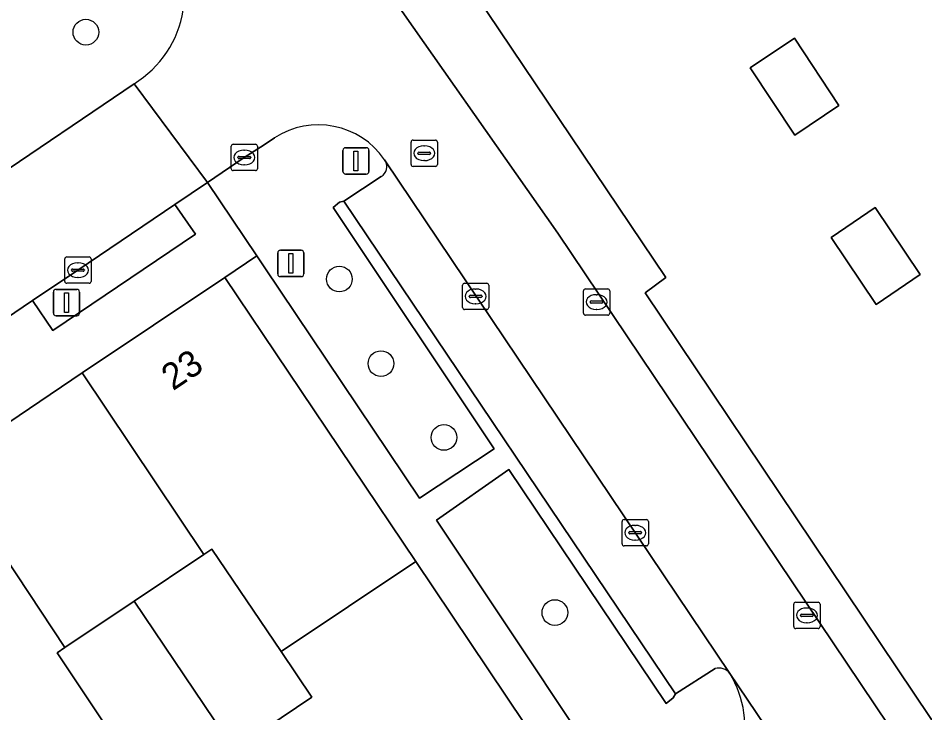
# Model space of a CAD drawing. Extents: x 158793 to 159888, y 384317 to 385256.
# Drawn here: x 159098.33 to 159132.82, y 384860.21 to 384886.64 of the extents above; entities that cross this region are included whole.
import ezdxf

# ---------------------------------------------------------------- set-up
doc = ezdxf.new("R2010")
doc.units = 0
for name, color, linetype in [('IMGEO_Boom', 7, 'Continuous'), ('IMGEO_Erf', 7, 'Continuous'), ('IMGEO_Groenvoorziening', 7, 'Continuous'), ('IMGEO_Kolk', 7, 'Continuous'), ('IMGEO_Lichtmast', 7, 'Continuous'), ('IMGEO_Pand', 7, 'Continuous'), ('IMGEO_Pand_nummerreeks', 7, 'Continuous'), ('IMGEO_Parkeervlak_open', 7, 'Continuous'), ('IMGEO_Rijbaan_lokaal_open', 7, 'Continuous'), ('IMGEO_Rioolput', 7, 'Continuous'), ('IMGEO_Voetpad_open', 7, 'Continuous')]:
    doc.layers.add(name, color=color, linetype=linetype)

msp = doc.modelspace()

# ---------------------------------------------------------------- linework, layer by layer
at = {"layer": 'IMGEO_Boom'}
for centre in [(159100.907, 384886.106), (159110.551, 384876.715), (159112.132, 384873.497), (159114.529, 384870.689), (159118.749, 384864.027)]:
    msp.add_circle(centre, 0.489, dxfattribs=at)
at = {"layer": 'IMGEO_Erf'}
for points in [[(159076.292, 384933.589), (159084.288, 384921.691), (159088.084, 384924.2), (159104.197, 384900.201), (159106.267, 384901.604), (159122.968, 384876.772), (159122.184, 384876.186), (159129.189, 384865.748), (159145.236, 384841.838)], [(159024.825, 384831.804), (159044.696, 384845.173), (159051.975, 384850.093), (159072.358, 384863.736), (159083.984, 384871.536), (159097.187, 384880.393), (159102.738, 384884.143)], [(159117.591, 384859.806), (159113.453, 384865.967), (159108.332, 384862.541), (159109.496, 384860.813), (159106.543, 384858.824)]]:
    msp.add_lwpolyline(points, dxfattribs=at)
for points in [[(159127.873, 384882.19), (159126.181, 384884.744), (159127.859, 384885.881), (159129.55, 384883.314)], [(159130.974, 384875.75), (159129.261, 384878.297), (159130.936, 384879.442), (159132.644, 384876.889)], [(159100.767, 384873.143), (159095.523, 384869.608), (159100.112, 384862.697), (159102.745, 384864.462), (159105.395, 384866.238)]]:
    msp.add_lwpolyline(points, close=True, dxfattribs=at)
msp.add_arc((159100.622, 384887.588), 4.043, 301.5637, 40.1723, dxfattribs=at)
at = {"layer": 'IMGEO_Groenvoorziening'}
for points in [[(159108.084, 384882.083), (159107.695, 384881.824), (159106.934, 384881.34), (159105.533, 384880.391), (159107.411, 384877.597), (159107.718, 384877.141), (159113.598, 384868.379), (159116.433, 384870.256), (159110.319, 384879.432)], [(159112.297, 384881.21), (159112.267, 384881.254)], [(159110.319, 384879.432), (159110.551, 384879.645), (159110.716, 384879.672), (159112.146, 384880.619)], [(159124.843, 384861.897), (159123.335, 384860.933), (159123.254, 384860.781), (159122.978, 384860.571), (159116.99, 384869.465), (159114.242, 384867.546)], [(159114.242, 384867.546), (159122.5, 384855.14), (159123.046, 384855.506), (159124.094, 384856.186)]]:
    msp.add_lwpolyline(points, dxfattribs=at)
msp.add_lwpolyline([(159104.286, 384879.547), (159100.606, 384877.054), (159098.88, 384875.893), (159099.645, 384874.756), (159105.072, 384878.424)], close=True, dxfattribs=at)
for centre, radius, start, end in [((159109.753, 384879.538), 3.043, 34.3161, 123.2643), ((159111.922, 384880.991), 0.434, 301.0539, 30.2813), ((159124.991, 384861.405), 0.514, 36.9799, 106.7055), ((159121.928, 384859.617), 4.057, 302.2708, 31.1246)]:
    msp.add_arc(centre, radius, start, end, dxfattribs=at)
at = {"layer": 'IMGEO_Kolk'}
for p, q in [((159106.508, 384881.84), (159107.36, 384881.84)), ((159106.433, 384880.914), (159106.433, 384881.766)), ((159106.921, 384881.62), (159106.946, 384881.62)), ((159107.434, 384881.766), (159107.434, 384880.914)), ((159106.692, 384881.334), (159106.692, 384881.346)), ((159107.13, 384881.297), (159106.732, 384881.297)), ((159106.735, 384881.383), (159107.133, 384881.383)), ((159107.176, 384881.346), (159107.176, 384881.334)), ((159107.36, 384880.84), (159106.508, 384880.84)), ((159106.944, 384881.06), (159106.919, 384881.06)), ((159100.105, 384876.628), (159100.105, 384877.48)), ((159100.18, 384877.554), (159101.032, 384877.554)), ((159101.106, 384877.48), (159101.106, 384876.628)), ((159100.364, 384877.048), (159100.364, 384877.06)), ((159100.802, 384877.011), (159100.404, 384877.011)), ((159100.407, 384877.097), (159100.805, 384877.097)), ((159100.593, 384877.334), (159100.618, 384877.334)), ((159100.848, 384877.06), (159100.848, 384877.048)), ((159100.616, 384876.774), (159100.591, 384876.774)), ((159101.032, 384876.554), (159100.18, 384876.554)), ((159115.234, 384875.63), (159115.234, 384876.482)), ((159115.309, 384876.556), (159116.161, 384876.556)), ((159115.722, 384876.336), (159115.747, 384876.336)), ((159116.235, 384876.482), (159116.235, 384875.63)), ((159119.91, 384876.341), (159120.762, 384876.341)), ((159115.493, 384876.05), (159115.493, 384876.062)), ((159115.931, 384876.013), (159115.533, 384876.013)), ((159115.536, 384876.099), (159115.934, 384876.099)), ((159115.977, 384876.062), (159115.977, 384876.05)), ((159119.835, 384875.415), (159119.835, 384876.267)), ((159120.323, 384876.121), (159120.348, 384876.121)), ((159120.836, 384876.267), (159120.836, 384875.415)), ((159115.745, 384875.776), (159115.72, 384875.776)), ((159120.094, 384875.835), (159120.094, 384875.847)), ((159120.532, 384875.798), (159120.134, 384875.798)), ((159120.137, 384875.884), (159120.535, 384875.884)), ((159120.578, 384875.847), (159120.578, 384875.835)), ((159116.161, 384875.556), (159115.309, 384875.556)), ((159120.762, 384875.341), (159119.91, 384875.341)), ((159120.346, 384875.561), (159120.321, 384875.561)), ((159121.303, 384866.64), (159121.303, 384867.492)), ((159121.378, 384867.566), (159122.23, 384867.566)), ((159122.304, 384867.492), (159122.304, 384866.64)), ((159121.562, 384867.06), (159121.562, 384867.072)), ((159122, 384867.023), (159121.602, 384867.023)), ((159121.605, 384867.109), (159122.003, 384867.109)), ((159121.791, 384867.346), (159121.816, 384867.346)), ((159122.046, 384867.072), (159122.046, 384867.06)), ((159121.814, 384866.786), (159121.789, 384866.786)), ((159122.23, 384866.566), (159121.378, 384866.566)), ((159127.834, 384863.496), (159127.834, 384864.348)), ((159127.909, 384864.422), (159128.761, 384864.422)), ((159128.835, 384864.348), (159128.835, 384863.496)), ((159128.093, 384863.916), (159128.093, 384863.928)), ((159128.136, 384863.965), (159128.534, 384863.965)), ((159128.322, 384864.202), (159128.347, 384864.202)), ((159128.577, 384863.928), (159128.577, 384863.916)), ((159128.531, 384863.879), (159128.133, 384863.879)), ((159128.345, 384863.642), (159128.32, 384863.642)), ((159128.761, 384863.422), (159127.909, 384863.422))]:
    msp.add_line(p, q, dxfattribs=at)
for points in [[(159106.508, 384881.84), (159107.36, 384881.84)], [(159106.433, 384880.914), (159106.433, 384881.766)], [(159107.434, 384881.766), (159107.434, 384880.914)], [(159107.36, 384880.84), (159106.508, 384880.84)], [(159100.105, 384876.628), (159100.105, 384877.48)], [(159100.18, 384877.554), (159101.032, 384877.554)], [(159101.106, 384877.48), (159101.106, 384876.628)], [(159101.032, 384876.554), (159100.18, 384876.554)], [(159115.234, 384875.63), (159115.234, 384876.482)], [(159115.309, 384876.556), (159116.161, 384876.556)], [(159116.235, 384876.482), (159116.235, 384875.63)], [(159119.91, 384876.341), (159120.762, 384876.341)], [(159119.835, 384875.415), (159119.835, 384876.267)], [(159120.836, 384876.267), (159120.836, 384875.415)], [(159116.161, 384875.556), (159115.309, 384875.556)], [(159120.762, 384875.341), (159119.91, 384875.341)], [(159121.303, 384866.64), (159121.303, 384867.492)], [(159121.378, 384867.566), (159122.23, 384867.566)], [(159122.304, 384867.492), (159122.304, 384866.64)], [(159122.23, 384866.566), (159121.378, 384866.566)], [(159127.834, 384863.496), (159127.834, 384864.348)], [(159127.909, 384864.422), (159128.761, 384864.422)], [(159128.835, 384864.348), (159128.835, 384863.496)], [(159128.761, 384863.422), (159127.909, 384863.422)]]:
    msp.add_lwpolyline(points, dxfattribs=at)
for centre, radius, start, end in [((159106.51, 384881.764), 0.0765, 91.552, 178.448), ((159106.51, 384881.764), 0.0765, 91.552, 178.448), ((159107.358, 384881.764), 0.0765, 1.552, 88.448), ((159107.358, 384881.764), 0.0765, 1.552, 88.448), ((159106.732, 384881.343), 0.0403, 85.8775, 175.7526), ((159106.729, 384881.333), 0.0366, 178.938, 274.7102), ((159107.133, 384881.34), 0.043, 264.8664, 352.4533), ((159107.137, 384881.345), 0.0386, 1.7309, 96.639), ((159106.51, 384880.916), 0.0765, 181.552, 268.448), ((159106.51, 384880.916), 0.0765, 181.552, 268.448), ((159107.358, 384880.916), 0.0765, 271.552, 358.448), ((159107.358, 384880.916), 0.0765, 271.552, 358.448), ((159100.182, 384877.478), 0.0765, 91.552, 178.448), ((159100.182, 384877.478), 0.0765, 91.552, 178.448), ((159101.03, 384877.478), 0.0765, 1.552, 88.448), ((159101.03, 384877.478), 0.0765, 1.552, 88.448), ((159100.404, 384877.057), 0.0403, 85.8775, 175.7526), ((159100.401, 384877.047), 0.0366, 178.938, 274.7102), ((159100.805, 384877.054), 0.043, 264.8664, 352.4533), ((159100.809, 384877.059), 0.0386, 1.7309, 96.639), ((159100.182, 384876.63), 0.0765, 181.552, 268.448), ((159100.182, 384876.63), 0.0765, 181.552, 268.448), ((159101.03, 384876.63), 0.0765, 271.552, 358.448), ((159101.03, 384876.63), 0.0765, 271.552, 358.448), ((159115.311, 384876.48), 0.0765, 91.552, 178.448), ((159115.311, 384876.48), 0.0765, 91.552, 178.448), ((159116.159, 384876.48), 0.0765, 1.552, 88.448), ((159116.159, 384876.48), 0.0765, 1.552, 88.448), ((159119.912, 384876.265), 0.0765, 91.552, 178.448), ((159119.912, 384876.265), 0.0765, 91.552, 178.448), ((159120.76, 384876.265), 0.0765, 1.552, 88.448), ((159120.76, 384876.265), 0.0765, 1.552, 88.448), ((159115.533, 384876.059), 0.0403, 85.8775, 175.7526), ((159115.53, 384876.049), 0.0366, 178.938, 274.7102), ((159115.934, 384876.056), 0.043, 264.8664, 352.4533), ((159115.938, 384876.061), 0.0386, 1.7309, 96.639), ((159115.311, 384875.632), 0.0765, 181.552, 268.448), ((159115.311, 384875.632), 0.0765, 181.552, 268.448), ((159116.159, 384875.632), 0.0765, 271.552, 358.448), ((159116.159, 384875.632), 0.0765, 271.552, 358.448), ((159120.134, 384875.844), 0.0403, 85.8775, 175.7526), ((159120.131, 384875.834), 0.0366, 178.938, 274.7102), ((159120.535, 384875.841), 0.043, 264.8664, 352.4533), ((159120.539, 384875.846), 0.0386, 1.7309, 96.639), ((159119.912, 384875.417), 0.0765, 181.552, 268.448), ((159119.912, 384875.417), 0.0765, 181.552, 268.448), ((159120.76, 384875.417), 0.0765, 271.552, 358.448), ((159120.76, 384875.417), 0.0765, 271.552, 358.448), ((159121.38, 384867.49), 0.0765, 91.552, 178.448), ((159121.38, 384867.49), 0.0765, 91.552, 178.448), ((159122.228, 384867.49), 0.0765, 1.552, 88.448), ((159122.228, 384867.49), 0.0765, 1.552, 88.448), ((159121.602, 384867.069), 0.0403, 85.8775, 175.7526), ((159121.599, 384867.059), 0.0366, 178.938, 274.7102), ((159122.003, 384867.066), 0.043, 264.8664, 352.4533), ((159122.007, 384867.071), 0.0386, 1.7309, 96.639), ((159121.38, 384866.642), 0.0765, 181.552, 268.448), ((159121.38, 384866.642), 0.0765, 181.552, 268.448), ((159122.228, 384866.642), 0.0765, 271.552, 358.448), ((159122.228, 384866.642), 0.0765, 271.552, 358.448), ((159127.911, 384864.346), 0.0765, 91.552, 178.448), ((159127.911, 384864.346), 0.0765, 91.552, 178.448), ((159128.759, 384864.346), 0.0765, 1.552, 88.448), ((159128.759, 384864.346), 0.0765, 1.552, 88.448), ((159128.133, 384863.925), 0.0403, 85.8775, 175.7526), ((159128.13, 384863.915), 0.0366, 178.938, 274.7102), ((159128.534, 384863.922), 0.043, 264.8664, 352.4533), ((159128.538, 384863.927), 0.0386, 1.7309, 96.639), ((159127.911, 384863.498), 0.0765, 181.552, 268.448), ((159127.911, 384863.498), 0.0765, 181.552, 268.448), ((159128.759, 384863.498), 0.0765, 271.552, 358.448), ((159128.759, 384863.498), 0.0765, 271.552, 358.448)]:
    msp.add_arc(centre, radius, start, end, dxfattribs=at)
for centre, major_axis, ratio, start_param, end_param in [((159106.92, 384881.34), (-0.387, 0.002), 0.722429, 4.712389, 7.853982), ((159106.945, 384881.34), (-0.39, 0.002), 0.717154, 1.570796, 4.712389), ((159100.592, 384877.054), (-0.387, 0.002), 0.722429, 4.712389, 7.853982), ((159100.617, 384877.054), (-0.39, 0.002), 0.717154, 1.570796, 4.712389), ((159115.721, 384876.056), (-0.387, 0.002), 0.722429, 4.712389, 7.853982), ((159115.746, 384876.056), (-0.39, 0.002), 0.717154, 1.570796, 4.712389), ((159120.322, 384875.841), (-0.387, 0.002), 0.722429, 4.712389, 7.853982), ((159120.347, 384875.841), (-0.39, 0.002), 0.717154, 1.570796, 4.712389), ((159121.79, 384867.066), (-0.387, 0.002), 0.722429, 4.712389, 7.853982), ((159121.815, 384867.066), (-0.39, 0.002), 0.717154, 1.570796, 4.712389), ((159128.321, 384863.922), (-0.387, 0.002), 0.722429, 4.712389, 7.853982), ((159128.346, 384863.922), (-0.39, 0.002), 0.717154, 1.570796, 4.712389)]:
    msp.add_ellipse(centre, major_axis=major_axis, ratio=ratio, start_param=start_param, end_param=end_param, dxfattribs=at)
at = {"layer": 'IMGEO_Lichtmast'}
for p, q in [((159110.685, 384880.811), (159110.685, 384881.611)), ((159110.685, 384881.611), (159110.685, 384880.811)), ((159110.785, 384881.711), (159111.575, 384881.711)), ((159111.575, 384881.711), (159110.785, 384881.711)), ((159111.675, 384881.611), (159111.675, 384880.811)), ((159111.675, 384880.811), (159111.675, 384881.611)), ((159111.575, 384880.711), (159110.785, 384880.711)), ((159110.785, 384880.711), (159111.575, 384880.711)), ((159108.207, 384876.908), (159108.207, 384877.708)), ((159108.207, 384877.708), (159108.207, 384876.908)), ((159108.307, 384877.808), (159109.097, 384877.808)), ((159109.097, 384877.808), (159108.307, 384877.808)), ((159109.197, 384877.708), (159109.197, 384876.908)), ((159109.197, 384876.908), (159109.197, 384877.708)), ((159109.097, 384876.808), (159108.307, 384876.808)), ((159108.307, 384876.808), (159109.097, 384876.808)), ((159099.772, 384876.322), (159100.562, 384876.322)), ((159100.562, 384876.322), (159099.772, 384876.322)), ((159099.672, 384875.422), (159099.672, 384876.222)), ((159099.672, 384876.222), (159099.672, 384875.422)), ((159100.662, 384876.222), (159100.662, 384875.422)), ((159100.662, 384875.422), (159100.662, 384876.222)), ((159100.562, 384875.322), (159099.772, 384875.322)), ((159099.772, 384875.322), (159100.562, 384875.322))]:
    msp.add_line(p, q, dxfattribs=at)
for points in [[(159111.105, 384881.586), (159111.255, 384881.586), (159111.255, 384880.836), (159111.105, 384880.836), (159111.105, 384881.586)], [(159108.627, 384877.683), (159108.777, 384877.683), (159108.777, 384876.933), (159108.627, 384876.933), (159108.627, 384877.683)], [(159100.092, 384876.197), (159100.242, 384876.197), (159100.242, 384875.447), (159100.092, 384875.447), (159100.092, 384876.197)]]:
    msp.add_lwpolyline(points, dxfattribs=at)
for centre, start, end in [((159110.785, 384881.611), 90, 180), ((159110.785, 384881.611), 90, 180), ((159111.575, 384881.611), 0, 90), ((159111.575, 384881.611), 360, 90), ((159110.785, 384880.811), 180, 270), ((159110.785, 384880.811), 180, 270), ((159111.575, 384880.811), 270, 0), ((159111.575, 384880.811), 270, 0), ((159108.307, 384877.708), 90, 180), ((159108.307, 384877.708), 90, 180), ((159109.097, 384877.708), 0, 90), ((159109.097, 384877.708), 360, 90), ((159108.307, 384876.908), 180, 270), ((159108.307, 384876.908), 180, 270), ((159109.097, 384876.908), 270, 0), ((159109.097, 384876.908), 270, 0), ((159099.772, 384876.222), 90, 180), ((159099.772, 384876.222), 90, 180), ((159100.562, 384876.222), 0, 90), ((159100.562, 384876.222), 360, 90), ((159099.772, 384875.422), 180, 270), ((159099.772, 384875.422), 180, 270), ((159100.562, 384875.422), 270, 0), ((159100.562, 384875.422), 270, 0)]:
    msp.add_arc(centre, 0.1, start, end, dxfattribs=at)
at = {"layer": 'IMGEO_Pand'}
for points in [[(159127.873, 384882.19), (159129.55, 384883.314), (159127.859, 384885.881), (159126.181, 384884.744)], [(159130.974, 384875.75), (159132.644, 384876.889), (159130.936, 384879.442), (159129.261, 384878.297)], [(159106.192, 384876.779), (159100.767, 384873.143), (159105.395, 384866.238), (159105.703, 384866.444), (159108.332, 384862.541), (159113.453, 384865.967)], [(159095.523, 384869.608), (159090.505, 384866.224), (159097.111, 384856.433), (159101.773, 384859.563), (159099.817, 384862.499), (159100.112, 384862.697)], [(159105.703, 384866.444), (159105.395, 384866.238), (159102.745, 384864.462), (159106.543, 384858.824), (159109.496, 384860.813), (159108.332, 384862.541)], [(159102.745, 384864.462), (159100.112, 384862.697), (159099.817, 384862.499), (159101.773, 384859.563), (159103.59, 384856.835), (159106.543, 384858.824)]]:
    msp.add_lwpolyline(points, close=True, dxfattribs=at)
at = {"layer": 'IMGEO_Parkeervlak_open'}
for points in [[(159125.401, 384861.714), (159112.297, 384881.21)], [(159112.146, 384880.619), (159110.716, 384879.672), (159123.335, 384860.933), (159124.843, 384861.897)]]:
    msp.add_lwpolyline(points, dxfattribs=at)
for centre, radius, start, end in [((159111.922, 384880.991), 0.434, 301.0539, 30.2813), ((159124.991, 384861.405), 0.514, 36.9799, 106.7055)]:
    msp.add_arc(centre, radius, start, end, dxfattribs=at)
at = {"layer": 'IMGEO_Rijbaan_lokaal_open'}
for points in [[(159148.203, 384834.797), (159118.86, 384878.459), (159111.767, 384888.566), (159104.966, 384899.16), (159103.806, 384898.409), (159096.869, 384908.495), (159087.727, 384922.129), (159083.943, 384919.604), (159075.859, 384931.636), (159073.188, 384929.845), (159064.372, 384942.983), (159064.012, 384943.519), (159063.774, 384943.363), (159060.822, 384941.424), (159063.201, 384937.96), (159070.121, 384927.644), (159074.586, 384920.972)], [(159040.9, 384837.091), (159051.296, 384843.964), (159060.561, 384850.194), (159062.256, 384851.349), (159067.571, 384854.918), (159077.088, 384861.306), (159077.992, 384861.91), (159079.869, 384863.166), (159083.267, 384865.439), (159089.948, 384869.909), (159093.66, 384872.389), (159095.066, 384873.328), (159098.88, 384875.893), (159100.606, 384877.054), (159104.286, 384879.547), (159105.533, 384880.391), (159102.738, 384884.143), (159097.187, 384880.393), (159083.984, 384871.536), (159072.358, 384863.736), (159051.975, 384850.093), (159044.696, 384845.173)], [(159102.738, 384884.143), (159105.533, 384880.391), (159106.934, 384881.34), (159107.695, 384881.824), (159108.084, 384882.083)], [(159112.267, 384881.254), (159112.297, 384881.21), (159125.401, 384861.714), (159133.178, 384850.193), (159144.677, 384833.004)], [(159133.178, 384850.193), (159125.401, 384861.714)]]:
    msp.add_lwpolyline(points, dxfattribs=at)
for centre, radius, start, end in [((159100.622, 384887.588), 4.043, 301.5637, 40.1723), ((159109.753, 384879.538), 3.043, 34.3161, 123.2643), ((159121.928, 384859.617), 4.057, 302.2708, 31.1246)]:
    msp.add_arc(centre, radius, start, end, dxfattribs=at)
at = {"layer": 'IMGEO_Rioolput'}
for p, q in [((159113.277, 384881.075), (159113.277, 384881.927)), ((159113.352, 384882.001), (159114.204, 384882.001)), ((159114.278, 384881.927), (159114.278, 384881.075)), ((159113.536, 384881.495), (159113.536, 384881.507)), ((159113.579, 384881.544), (159113.977, 384881.544)), ((159113.765, 384881.781), (159113.79, 384881.781)), ((159114.02, 384881.507), (159114.02, 384881.495)), ((159113.974, 384881.458), (159113.576, 384881.458)), ((159113.788, 384881.221), (159113.763, 384881.221)), ((159114.204, 384881.001), (159113.352, 384881.001))]:
    msp.add_line(p, q, dxfattribs=at)
for points in [[(159113.277, 384881.075), (159113.277, 384881.927)], [(159113.352, 384882.001), (159114.204, 384882.001)], [(159114.278, 384881.927), (159114.278, 384881.075)], [(159114.204, 384881.001), (159113.352, 384881.001)]]:
    msp.add_lwpolyline(points, dxfattribs=at)
for centre, radius, start, end in [((159113.354, 384881.925), 0.0765, 91.552, 178.448), ((159113.354, 384881.925), 0.0765, 91.552, 178.448), ((159114.202, 384881.925), 0.0765, 1.552, 88.448), ((159114.202, 384881.925), 0.0765, 1.552, 88.448), ((159113.576, 384881.504), 0.0403, 85.8775, 175.7526), ((159113.573, 384881.494), 0.0366, 178.938, 274.7102), ((159113.977, 384881.501), 0.043, 264.8664, 352.4533), ((159113.981, 384881.506), 0.0386, 1.7309, 96.639), ((159113.354, 384881.077), 0.0765, 181.552, 268.448), ((159113.354, 384881.077), 0.0765, 181.552, 268.448), ((159114.202, 384881.077), 0.0765, 271.552, 358.448), ((159114.202, 384881.077), 0.0765, 271.552, 358.448)]:
    msp.add_arc(centre, radius, start, end, dxfattribs=at)
for centre, major_axis, ratio, start_param, end_param in [((159113.764, 384881.501), (-0.387, 0.002), 0.722429, 4.712389, 7.853982), ((159113.789, 384881.501), (-0.39, 0.002), 0.717154, 1.570796, 4.712389)]:
    msp.add_ellipse(centre, major_axis=major_axis, ratio=ratio, start_param=start_param, end_param=end_param, dxfattribs=at)
at = {"layer": 'IMGEO_Voetpad_open'}
for points in [[(159129.189, 384865.748), (159122.184, 384876.186), (159122.968, 384876.772), (159106.267, 384901.604), (159104.197, 384900.201), (159088.084, 384924.2), (159084.288, 384921.691), (159076.292, 384933.589), (159073.613, 384931.81), (159065.871, 384943.305), (159065.557, 384943.772), (159064.372, 384942.983), (159073.188, 384929.845), (159075.859, 384931.636), (159083.943, 384919.604), (159087.727, 384922.129), (159096.869, 384908.495), (159103.806, 384898.409), (159104.966, 384899.16), (159111.767, 384888.566), (159118.86, 384878.459), (159148.203, 384834.797)], [(159069.945, 384852.392), (159074.913, 384855.739), (159079.881, 384859.085), (159085.14, 384862.606), (159090.505, 384866.224), (159095.523, 384869.608), (159100.767, 384873.143), (159106.192, 384876.779), (159107.411, 384877.597), (159105.533, 384880.391), (159104.286, 384879.547), (159105.072, 384878.424), (159099.645, 384874.756), (159098.88, 384875.893), (159095.066, 384873.328), (159093.66, 384872.389), (159094.417, 384871.287), (159084.027, 384864.267), (159083.267, 384865.439), (159079.869, 384863.166), (159077.992, 384861.91), (159078.763, 384860.748), (159068.374, 384853.737)], [(159151.595, 384829.55), (159151.512, 384829.903), (159155.612, 384832.486), (159154.314, 384834.409), (159154.343, 384834.428), (159154.011, 384834.902), (159168.401, 384844.531), (159179.731, 384852.112), (159183.747, 384854.799), (159185.084, 384855.667), (159183.957, 384858.019), (159182.672, 384857.168), (159178.617, 384854.449), (159169.48, 384848.323), (159149.746, 384835.092), (159147.91, 384837.853), (159147.886, 384837.889), (159145.281, 384841.77), (159145.236, 384841.838), (159129.189, 384865.748)]]:
    msp.add_lwpolyline(points, dxfattribs=at)
msp.add_lwpolyline([(159116.99, 384869.465), (159122.978, 384860.571), (159123.254, 384860.781), (159123.335, 384860.933), (159110.716, 384879.672), (159110.551, 384879.645), (159110.319, 384879.432), (159116.433, 384870.256), (159113.598, 384868.379), (159107.718, 384877.141), (159107.411, 384877.597), (159106.192, 384876.779), (159113.453, 384865.967), (159117.591, 384859.806), (159117.736, 384859.591), (159121.141, 384854.52), (159121.258, 384854.346), (159122.5, 384855.14), (159114.242, 384867.546)], close=True, dxfattribs=at)

# ---------------------------------------------------------------- texts
at = {"layer": 'IMGEO_Pand_nummerreeks'}
msp.add_text('23', height=1, rotation=33.8332, dxfattribs=at).set_placement((159104.217, 384872.446))

doc.saveas('drawing.dxf')
